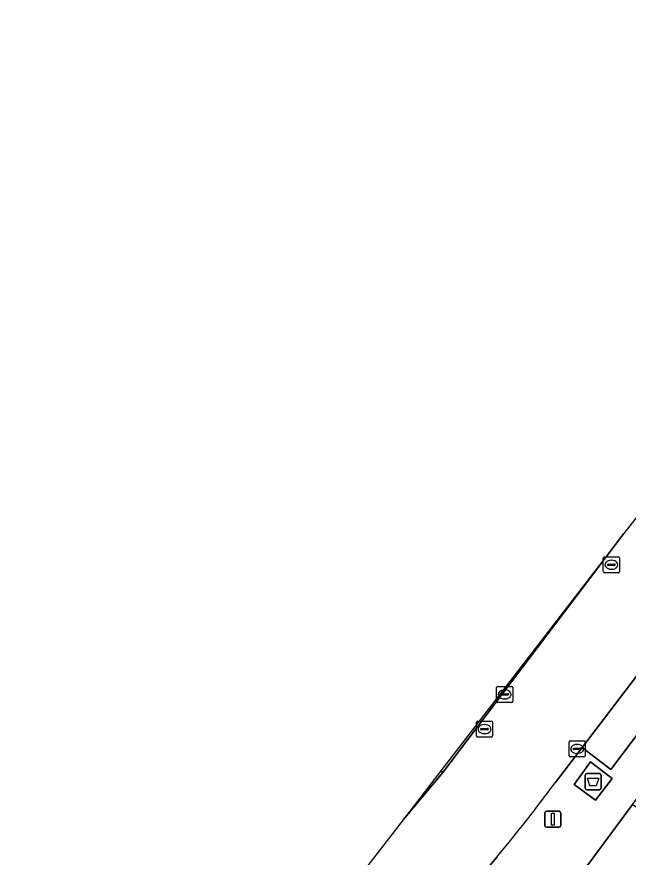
# Model space of a CAD drawing. Extents: x 160349 to 161355, y 381727 to 382854.
# Drawn here: x 160543.5 to 160581.6, y 382300.8 to 382353.1 of the extents above; entities that cross this region are included whole.
import ezdxf

# ---------------------------------------------------------------- set-up
doc = ezdxf.new("R2010")
doc.units = 0
for name, color, linetype in [('IMGEO_Afval_apart_plaats', 7, 'Continuous'), ('IMGEO_Kolk', 7, 'Continuous'), ('IMGEO_Lichtmast', 7, 'Continuous'), ('IMGEO_Parkeervlak_open', 7, 'Continuous'), ('IMGEO_Rijbaan_lokaal_open', 7, 'Continuous'), ('IMGEO_Rioolput', 7, 'Continuous'), ('IMGEO_Voetpad_gesloten', 7, 'Continuous'), ('IMGEO_Voetpad_open', 7, 'Continuous')]:
    doc.layers.add(name, color=color, linetype=linetype)

msp = doc.modelspace()

# ---------------------------------------------------------------- linework, layer by layer
at = {"layer": 'IMGEO_Afval_apart_plaats'}
for p, q in [((160578.891, 382305.119), (160578.891, 382305.919)), ((160578.891, 382305.919), (160578.891, 382305.119)), ((160578.991, 382306.019), (160579.781, 382306.019)), ((160579.781, 382306.019), (160578.991, 382306.019)), ((160579.881, 382305.919), (160579.881, 382305.119)), ((160579.881, 382305.119), (160579.881, 382305.919)), ((160579.781, 382305.019), (160578.991, 382305.019)), ((160578.991, 382305.019), (160579.781, 382305.019))]:
    msp.add_line(p, q, dxfattribs=at)
msp.add_lwpolyline([(160579.034, 382305.733), (160579.738, 382305.733), (160579.589, 382305.263), (160579.183, 382305.263), (160579.034, 382305.733)], dxfattribs=at)
for centre, start, end in [((160578.991, 382305.919), 90, 180), ((160578.991, 382305.919), 90, 180), ((160579.781, 382305.919), 0, 90), ((160579.781, 382305.919), 360, 90), ((160578.991, 382305.119), 180, 270), ((160578.991, 382305.119), 180, 270), ((160579.781, 382305.119), 270, 0), ((160579.781, 382305.119), 270, 0)]:
    msp.add_arc(centre, 0.1, start, end, dxfattribs=at)
at = {"layer": 'IMGEO_Kolk'}
for p, q in [((160573.387, 382310.521), (160573.387, 382311.373)), ((160573.462, 382311.447), (160574.314, 382311.447)), ((160573.875, 382311.227), (160573.9, 382311.227)), ((160574.388, 382311.373), (160574.388, 382310.521)), ((160573.646, 382310.941), (160573.646, 382310.953)), ((160574.084, 382310.904), (160573.686, 382310.904)), ((160573.689, 382310.99), (160574.087, 382310.99)), ((160573.898, 382310.667), (160573.873, 382310.667)), ((160574.13, 382310.953), (160574.13, 382310.941)), ((160574.314, 382310.447), (160573.462, 382310.447)), ((160577.895, 382307.128), (160577.895, 382307.98)), ((160577.97, 382308.054), (160578.822, 382308.054)), ((160578.896, 382307.98), (160578.896, 382307.128)), ((160578.154, 382307.548), (160578.154, 382307.56)), ((160578.592, 382307.511), (160578.194, 382307.511)), ((160578.197, 382307.597), (160578.595, 382307.597)), ((160578.383, 382307.834), (160578.408, 382307.834)), ((160578.638, 382307.56), (160578.638, 382307.548)), ((160578.822, 382307.054), (160577.97, 382307.054)), ((160578.406, 382307.274), (160578.381, 382307.274))]:
    msp.add_line(p, q, dxfattribs=at)
for points in [[(160573.387, 382310.521), (160573.387, 382311.373)], [(160573.462, 382311.447), (160574.314, 382311.447)], [(160574.388, 382311.373), (160574.388, 382310.521)], [(160574.314, 382310.447), (160573.462, 382310.447)], [(160577.895, 382307.128), (160577.895, 382307.98)], [(160577.97, 382308.054), (160578.822, 382308.054)], [(160578.896, 382307.98), (160578.896, 382307.128)], [(160578.822, 382307.054), (160577.97, 382307.054)]]:
    msp.add_lwpolyline(points, dxfattribs=at)
for centre, radius, start, end in [((160573.464, 382311.371), 0.0765, 91.552, 178.448), ((160573.464, 382311.371), 0.0765, 91.552, 178.448), ((160574.312, 382311.371), 0.0765, 1.552, 88.448), ((160574.312, 382311.371), 0.0765, 1.552, 88.448), ((160573.686, 382310.95), 0.0403, 85.8775, 175.7526), ((160573.683, 382310.94), 0.0366, 178.938, 274.7102), ((160574.087, 382310.947), 0.043, 264.8664, 352.4533), ((160574.091, 382310.952), 0.0386, 1.7309, 96.639), ((160573.464, 382310.523), 0.0765, 181.552, 268.448), ((160573.464, 382310.523), 0.0765, 181.552, 268.448), ((160574.312, 382310.523), 0.0765, 271.552, 358.448), ((160574.312, 382310.523), 0.0765, 271.552, 358.448), ((160577.972, 382307.978), 0.0765, 91.552, 178.448), ((160577.972, 382307.978), 0.0765, 91.552, 178.448), ((160578.82, 382307.978), 0.0765, 1.552, 88.448), ((160578.82, 382307.978), 0.0765, 1.552, 88.448), ((160578.194, 382307.557), 0.0403, 85.8775, 175.7526), ((160578.191, 382307.547), 0.0366, 178.938, 274.7102), ((160578.595, 382307.554), 0.043, 264.8664, 352.4533), ((160578.599, 382307.559), 0.0386, 1.7309, 96.639), ((160577.972, 382307.13), 0.0765, 181.552, 268.448), ((160577.972, 382307.13), 0.0765, 181.552, 268.448), ((160578.82, 382307.13), 0.0765, 271.552, 358.448), ((160578.82, 382307.13), 0.0765, 271.552, 358.448)]:
    msp.add_arc(centre, radius, start, end, dxfattribs=at)
for centre, major_axis, ratio, start_param, end_param in [((160573.874, 382310.947), (-0.387, 0.002), 0.722429, 4.712389, 7.853982), ((160573.899, 382310.947), (-0.39, 0.002), 0.717154, 1.570796, 4.712389), ((160578.382, 382307.554), (-0.387, 0.002), 0.722429, 4.712389, 7.853982), ((160578.407, 382307.554), (-0.39, 0.002), 0.717154, 1.570796, 4.712389)]:
    msp.add_ellipse(centre, major_axis=major_axis, ratio=ratio, start_param=start_param, end_param=end_param, dxfattribs=at)
at = {"layer": 'IMGEO_Lichtmast'}
for p, q in [((160576.387, 382302.779), (160576.387, 382303.579)), ((160576.387, 382303.579), (160576.387, 382302.779)), ((160576.487, 382303.679), (160577.277, 382303.679)), ((160577.277, 382303.679), (160576.487, 382303.679)), ((160577.377, 382303.579), (160577.377, 382302.779)), ((160577.377, 382302.779), (160577.377, 382303.579)), ((160577.277, 382302.679), (160576.487, 382302.679)), ((160576.487, 382302.679), (160577.277, 382302.679))]:
    msp.add_line(p, q, dxfattribs=at)
msp.add_lwpolyline([(160576.807, 382303.554), (160576.957, 382303.554), (160576.957, 382302.804), (160576.807, 382302.804), (160576.807, 382303.554)], dxfattribs=at)
for centre, start, end in [((160576.487, 382303.579), 90, 180), ((160576.487, 382303.579), 90, 180), ((160577.277, 382303.579), 0, 90), ((160577.277, 382303.579), 360, 90), ((160576.487, 382302.779), 180, 270), ((160576.487, 382302.779), 180, 270), ((160577.277, 382302.779), 270, 0), ((160577.277, 382302.779), 270, 0)]:
    msp.add_arc(centre, 0.1, start, end, dxfattribs=at)
at = {"layer": 'IMGEO_Parkeervlak_open'}
for points in [[(160589.403, 382321.703), (160587.515, 382319.259), (160587.184, 382318.772), (160578.711, 382307.64), (160580.493, 382306.275), (160591.199, 382320.431)], [(160581.306, 382320.951), (160569.92, 382306.193), (160570.047, 382306.093)]]:
    msp.add_lwpolyline(points, close=True, dxfattribs=at)
at = {"layer": 'IMGEO_Rijbaan_lokaal_open'}
for points in [[(160577.028, 382305.446), (160578.711, 382307.64), (160587.184, 382318.772), (160582.415, 382322.387), (160581.306, 382320.951), (160570.047, 382306.093), (160567.566, 382303.142)], [(160592.884, 382295.963), (160581.837, 382304.092), (160574.083, 382293.61)], [(160567.566, 382303.142), (160564.669, 382299.387), (160546.848, 382276.289), (160550.319, 382273.443), (160561.538, 382286.704), (160563.08, 382288.534), (160570.993, 382297.953), (160572.012, 382299.167), (160573.4, 382300.819)]]:
    msp.add_lwpolyline(points, dxfattribs=at)
msp.add_arc((160480.736, 382377.212), 120.094, 320.49751, 323.30297, dxfattribs=at)
at = {"layer": 'IMGEO_Rioolput'}
for p, q in [((160580.025, 382318.586), (160580.025, 382319.438)), ((160580.1, 382319.512), (160580.952, 382319.512)), ((160581.026, 382319.438), (160581.026, 382318.586)), ((160580.284, 382319.006), (160580.284, 382319.018)), ((160580.722, 382318.969), (160580.324, 382318.969)), ((160580.327, 382319.055), (160580.725, 382319.055)), ((160580.513, 382319.292), (160580.538, 382319.292)), ((160580.768, 382319.018), (160580.768, 382319.006)), ((160580.952, 382318.512), (160580.1, 382318.512)), ((160580.536, 382318.732), (160580.511, 382318.732)), ((160572.129, 382308.361), (160572.129, 382309.213)), ((160572.204, 382309.287), (160573.056, 382309.287)), ((160572.617, 382309.067), (160572.642, 382309.067)), ((160573.13, 382309.213), (160573.13, 382308.361)), ((160572.388, 382308.781), (160572.388, 382308.793)), ((160572.826, 382308.744), (160572.428, 382308.744)), ((160572.431, 382308.83), (160572.829, 382308.83)), ((160572.64, 382308.507), (160572.615, 382308.507)), ((160572.872, 382308.793), (160572.872, 382308.781)), ((160573.056, 382308.287), (160572.204, 382308.287))]:
    msp.add_line(p, q, dxfattribs=at)
for points in [[(160580.025, 382318.586), (160580.025, 382319.438)], [(160580.1, 382319.512), (160580.952, 382319.512)], [(160581.026, 382319.438), (160581.026, 382318.586)], [(160580.952, 382318.512), (160580.1, 382318.512)], [(160572.129, 382308.361), (160572.129, 382309.213)], [(160572.204, 382309.287), (160573.056, 382309.287)], [(160573.13, 382309.213), (160573.13, 382308.361)], [(160573.056, 382308.287), (160572.204, 382308.287)]]:
    msp.add_lwpolyline(points, dxfattribs=at)
for centre, radius, start, end in [((160580.102, 382319.436), 0.0765, 91.552, 178.448), ((160580.102, 382319.436), 0.0765, 91.552, 178.448), ((160580.95, 382319.436), 0.0765, 1.552, 88.448), ((160580.95, 382319.436), 0.0765, 1.552, 88.448), ((160580.324, 382319.015), 0.0403, 85.8775, 175.7526), ((160580.321, 382319.005), 0.0366, 178.938, 274.7102), ((160580.725, 382319.012), 0.043, 264.8664, 352.4533), ((160580.729, 382319.017), 0.0386, 1.7309, 96.639), ((160580.102, 382318.588), 0.0765, 181.552, 268.448), ((160580.102, 382318.588), 0.0765, 181.552, 268.448), ((160580.95, 382318.588), 0.0765, 271.552, 358.448), ((160580.95, 382318.588), 0.0765, 271.552, 358.448), ((160572.206, 382309.211), 0.0765, 91.552, 178.448), ((160572.206, 382309.211), 0.0765, 91.552, 178.448), ((160573.054, 382309.211), 0.0765, 1.552, 88.448), ((160573.054, 382309.211), 0.0765, 1.552, 88.448), ((160572.428, 382308.79), 0.0403, 85.8775, 175.7526), ((160572.425, 382308.78), 0.0366, 178.938, 274.7102), ((160572.829, 382308.787), 0.043, 264.8664, 352.4533), ((160572.833, 382308.792), 0.0386, 1.7309, 96.639), ((160572.206, 382308.363), 0.0765, 181.552, 268.448), ((160572.206, 382308.363), 0.0765, 181.552, 268.448), ((160573.054, 382308.363), 0.0765, 271.552, 358.448), ((160573.054, 382308.363), 0.0765, 271.552, 358.448)]:
    msp.add_arc(centre, radius, start, end, dxfattribs=at)
for centre, major_axis, ratio, start_param, end_param in [((160580.512, 382319.012), (-0.387, 0.002), 0.722429, 4.712389, 7.853982), ((160580.537, 382319.012), (-0.39, 0.002), 0.717154, 1.570796, 4.712389), ((160572.616, 382308.787), (-0.387, 0.002), 0.722429, 4.712389, 7.853982), ((160572.641, 382308.787), (-0.39, 0.002), 0.717154, 1.570796, 4.712389)]:
    msp.add_ellipse(centre, major_axis=major_axis, ratio=ratio, start_param=start_param, end_param=end_param, dxfattribs=at)
at = {"layer": 'IMGEO_Voetpad_gesloten'}
msp.add_lwpolyline([(160580.57, 382305.709), (160579.224, 382306.749), (160578.212, 382305.344), (160579.537, 382304.374)], close=True, dxfattribs=at)
at = {"layer": 'IMGEO_Voetpad_open'}
for points in [[(160682.296, 382443.774), (160681.906, 382444.04), (160678.018, 382438.723), (160679.847, 382437.355), (160657.983, 382408.647), (160656.263, 382409.97), (160589.403, 382321.703), (160591.199, 382320.431), (160580.493, 382306.275), (160578.711, 382307.64), (160577.028, 382305.446)], [(160544.899, 382258.973), (160544.918, 382258.996), (160545.81, 382259.938), (160558.601, 382275.324), (160559.894, 382276.88), (160560.037, 382277.048), (160563.57, 382281.15), (160567.08, 382285.29), (160570.546, 382289.439), (160574.083, 382293.61), (160581.837, 382304.092), (160586.762, 382310.777), (160586.842, 382310.719), (160588.52, 382312.987), (160588.386, 382313.079), (160593.619, 382320.219), (160595.368, 382322.672)], [(160569.92, 382306.193), (160567.566, 382303.142), (160570.047, 382306.093), (160569.92, 382306.193)], [(160573.4, 382300.819), (160572.012, 382299.167), (160570.993, 382297.953), (160572.752, 382296.507), (160564.815, 382287.074), (160563.08, 382288.534), (160561.538, 382286.704), (160563.249, 382285.256), (160547.14, 382266.232), (160545.439, 382267.658), (160543.539, 382265.412), (160543.866, 382265.147)]]:
    msp.add_lwpolyline(points, dxfattribs=at)
msp.add_lwpolyline([(160580.57, 382305.709), (160579.537, 382304.374), (160578.212, 382305.344), (160579.224, 382306.749)], close=True, dxfattribs=at)
msp.add_arc((160480.736, 382377.212), 120.094, 320.49751, 323.30297, dxfattribs=at)

doc.saveas('drawing.dxf')
